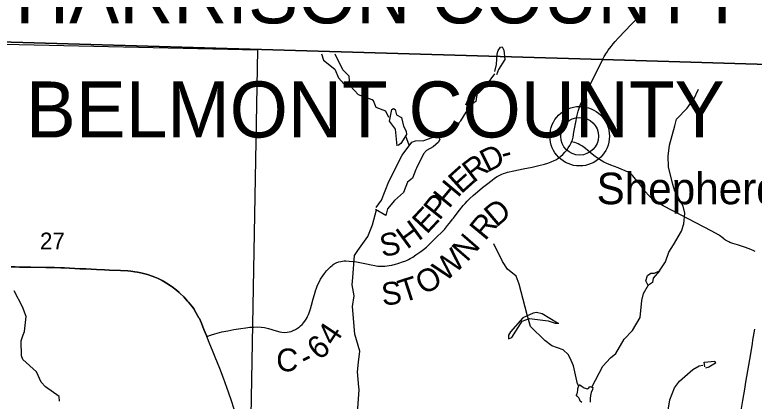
# Model space of a CAD drawing. Extents: x 0 to 34, y 0 to 22.
# Drawn here: x 6.627 to 8.476, y 15.668 to 16.635 of the extents above; entities that cross this region are included whole.
import ezdxf

# ---------------------------------------------------------------- set-up
doc = ezdxf.new("R2010")
doc.units = 0
for name, color, linetype in [('GM_X_Corporation', 7, 'Continuous'), ('GM_X_County', 7, 'Continuous'), ('GM_X_County_Road', 7, 'Continuous'), ('GM_X_County_Road_Text', 7, 'Continuous'), ('GM_X_Minor_River', 7, 'Continuous'), ('GM_X_Section_Text', 7, 'Continuous'), ('GM_X_State_Route', 7, 'Continuous'), ('GM_X_Township_Road', 7, 'Continuous'), ('GM_X_Unincorporated', 7, 'Continuous'), ('GM_X_Unincorporated_Location', 7, 'Continuous'), ('GM_X_Unincorporated_Text', 7, 'Continuous'), ('SH_Text', 7, 'Continuous')]:
    doc.layers.add(name, color=color, linetype=linetype)

msp = doc.modelspace()

# ---------------------------------------------------------------- linework, layer by layer
at = {"layer": 'GM_X_Corporation'}
for points in [[(9.4, 16.4853), (9.4, 20.4), (2.6, 20.4), (2.6, 16.6918), (3.1555, 16.6686), (3.1684, 16.6682), (4.0515, 16.6368), (4.1011, 16.6362), (4.1867, 16.6352), (4.5473, 16.6256), (4.6351, 16.6229), (5.4202, 16.5982), (6.0834, 16.5816), (6.2194, 16.578), (8.0963, 16.5226), (9.09, 16.4927)], [(9.4, 16.4853), (9.4, 20.4), (6.2895, 20.4), (6.2595, 19.6124), (6.2942, 19.6131), (6.2926, 19.1539), (6.292, 18.5898), (6.2786, 18.5898), (6.2744, 18.4654), (6.2729, 18.2077), (6.2194, 16.578), (8.0963, 16.5226), (9.09, 16.4927)], [(2.6, 16.6918), (2.6, 13.6), (9.4, 13.6), (9.4, 16.4853), (9.09, 16.4927), (8.0963, 16.5226), (6.2194, 16.578), (6.0834, 16.5816), (5.4202, 16.5982), (4.6351, 16.6229), (4.5473, 16.6256), (4.1867, 16.6352), (4.1011, 16.6362), (4.0515, 16.6368), (3.1684, 16.6682), (3.1555, 16.6686)], [(7.2336, 16.5466), (7.2151, 15.5388), (6.2098, 15.5669), (6.2277, 16.5693)]]:
    msp.add_lwpolyline(points, close=True, dxfattribs=at)
msp.add_lwpolyline([(4.5781, 13.6), (9.4, 13.6), (9.4, 16.4853), (9.09, 16.4927), (8.0963, 16.5226), (6.2194, 16.578), (6.0834, 16.5816), (5.4202, 16.5982), (4.6351, 16.6229)], dxfattribs=at)
at = {"layer": 'GM_X_County'}
msp.add_lwpolyline([(9.4, 16.4853), (9.09, 16.4927), (8.0963, 16.5226), (6.2194, 16.578), (6.0834, 16.5816), (5.4202, 16.5982), (4.6351, 16.6229), (4.5473, 16.6256), (4.1867, 16.6352), (4.1011, 16.6362), (4.0515, 16.6368), (3.1684, 16.6682), (3.1555, 16.6686), (2.6, 16.6918)], dxfattribs=at)
at = {"layer": 'GM_X_County_Road'}
for points in [[(8.0965, 16.5221), (8.097, 16.5232), (8.0989, 16.5271), (8.1005, 16.5298), (8.1022, 16.5328), (8.1047, 16.5369), (8.1071, 16.5406), (8.1107, 16.546), (8.1178, 16.5552), (8.1233, 16.5619), (8.1284, 16.5679), (8.1357, 16.5764), (8.1538, 16.5954), (8.1676, 16.6094), (8.1832, 16.6253), (8.1961, 16.6386)], [(8.018, 16.3142), (8.0192, 16.3169), (8.0211, 16.3219), (8.0229, 16.3287), (8.0251, 16.3409), (8.0287, 16.3619), (8.0334, 16.3831), (8.0359, 16.3933), (8.039, 16.4038), (8.0421, 16.4122), (8.0453, 16.4196), (8.0489, 16.4276), (8.059, 16.4469), (8.0673, 16.4629), (8.0743, 16.4769), (8.0809, 16.4897), (8.0965, 16.5221)], [(7.1071, 15.8299), (7.1187, 15.8342), (7.127, 15.8367), (7.1443, 15.841), (7.1595, 15.8441), (7.1748, 15.8471), (7.1917, 15.8497), (7.2045, 15.8517), (7.2146, 15.8527), (7.2245, 15.8534), (7.233, 15.8536), (7.2429, 15.853), (7.2508, 15.852), (7.2615, 15.8495), (7.2801, 15.8441), (7.2892, 15.8416), (7.2945, 15.8406), (7.3001, 15.84), (7.3081, 15.8404), (7.313, 15.8413), (7.3178, 15.8426), (7.3227, 15.8445), (7.3286, 15.8474), (7.3335, 15.8504), (7.3376, 15.8534), (7.3414, 15.8562), (7.3453, 15.8599), (7.3493, 15.8645), (7.3533, 15.8703), (7.355, 15.8728), (7.3578, 15.8775), (7.3589, 15.8796), (7.3615, 15.8851), (7.3632, 15.8893), (7.3665, 15.8991), (7.3686, 15.9078), (7.3726, 15.9242), (7.3758, 15.9351), (7.3787, 15.9439), (7.3811, 15.9507), (7.3841, 15.9584), (7.3875, 15.9654), (7.3916, 15.973), (7.3968, 15.9813), (7.4014, 15.9876), (7.4066, 15.994), (7.4114, 15.9992), (7.4163, 16.0042), (7.4203, 16.0077), (7.4229, 16.0097), (7.4258, 16.0116), (7.429, 16.0133), (7.4324, 16.0148), (7.4373, 16.0164), (7.4417, 16.0176), (7.4463, 16.0183), (7.4506, 16.0186), (7.4545, 16.0188), (7.4633, 16.0185), (7.4727, 16.0174), (7.4814, 16.0161), (7.5065, 16.0114), (7.5183, 16.0088), (7.5267, 16.0071), (7.5302, 16.0065), (7.5343, 16.006), (7.5385, 16.0057), (7.5421, 16.0055), (7.5525, 16.0057), (7.5581, 16.0063), (7.5632, 16.0072), (7.5693, 16.0084), (7.572, 16.0091), (7.5761, 16.0102), (7.5875, 16.0134), (7.5963, 16.0164), (7.6044, 16.0194), (7.6078, 16.0209), (7.6117, 16.0227), (7.6154, 16.0246), (7.6219, 16.0284), (7.63, 16.0337), (7.6349, 16.0372), (7.6422, 16.0423), (7.6485, 16.0472), (7.656, 16.0536), (7.6648, 16.0618), (7.6842, 16.0804), (7.6927, 16.0889), (7.701, 16.0978), (7.7091, 16.1071), (7.7173, 16.1175), (7.7216, 16.1231), (7.7236, 16.1258), (7.7302, 16.1348), (7.739, 16.1459), (7.7483, 16.1571), (7.7526, 16.1624), (7.7576, 16.1681), (7.7638, 16.1742), (7.7738, 16.1832), (7.7838, 16.192), (7.7965, 16.2021), (7.8065, 16.2102), (7.8206, 16.2212), (7.8266, 16.2255), (7.8329, 16.2297), (7.84, 16.2335), (7.8447, 16.2356), (7.8489, 16.2374), (7.8545, 16.2393), (7.8591, 16.2406), (7.8749, 16.2441), (7.898, 16.2488), (7.9206, 16.2533), (7.9375, 16.2572), (7.951, 16.2608), (7.9599, 16.2634), (7.9684, 16.2667), (7.9758, 16.27), (7.9796, 16.2719), (7.985, 16.2754), (7.9885, 16.2778), (7.9926, 16.2809), (7.997, 16.2851), (8.0026, 16.2909), (8.0078, 16.2971), (8.0109, 16.3014), (8.0145, 16.3074), (8.0171, 16.3125), (8.018, 16.3142)], [(6.618, 16.0044), (6.6273, 16.0037), (6.6387, 16.0032), (6.6667, 16.003), (6.7045, 16.0027), (6.7164, 16.0023), (6.7263, 16.0021), (6.7416, 16.0018), (6.7511, 16.0014), (6.7893, 15.9994), (6.804, 15.9987), (6.8314, 15.9974), (6.8511, 15.9966), (6.8632, 15.996), (6.8908, 15.9948), (6.909, 15.994), (6.9171, 15.9933), (6.9268, 15.9919), (6.9338, 15.9908), (6.9415, 15.9892), (6.9516, 15.9868), (6.9589, 15.9847), (6.97, 15.9807), (6.9769, 15.9781), (6.9852, 15.9745), (6.9935, 15.9704), (6.9954, 15.9694), (7.0099, 15.9609), (7.0137, 15.9584), (7.0177, 15.9558), (7.0201, 15.9541), (7.0307, 15.9459), (7.0379, 15.94), (7.0406, 15.9376), (7.0498, 15.9289), (7.059, 15.9185), (7.0612, 15.9158), (7.0692, 15.9058), (7.075, 15.8978), (7.0764, 15.8956), (7.0872, 15.8765), (7.0882, 15.8746), (7.0935, 15.8628), (7.0996, 15.8476), (7.1061, 15.8325), (7.1071, 15.8299)]]:
    msp.add_lwpolyline(points, dxfattribs=at)
at = {"layer": 'GM_X_Minor_River'}
for points in [[(7.8271, 16.4929), (7.8316, 16.5104), (7.8333, 16.537), (7.8354, 16.5453), (7.8416, 16.5534), (7.8454, 16.5543), (7.8501, 16.5464), (7.8526, 16.523), (7.8365, 16.4973), (7.8314, 16.4847)], [(7.3937, 16.5367), (7.3983, 16.5209), (7.4272, 16.4988), (7.4361, 16.4767), (7.4494, 16.4615), (7.4589, 16.4602), (7.464, 16.469), (7.4626, 16.4814), (7.4467, 16.4966), (7.4283, 16.5359)], [(7.7858, 16.4379), (7.8062, 16.4584), (7.8276, 16.4869)], [(7.5617, 16.378), (7.5542, 16.3934), (7.5308, 16.4023), (7.524, 16.4192), (7.5201, 16.4221), (7.486, 16.4343), (7.4643, 16.4576)], [(7.7546, 16.4095), (7.7672, 16.4375), (7.7835, 16.442), (7.7811, 16.4294), (7.7795, 16.4173), (7.7623, 16.4059), (7.7577, 16.4062)], [(8.239, 15.9941), (8.2544, 16.0161), (8.2622, 16.0405), (8.2743, 16.0593), (8.2944, 16.0935), (8.3001, 16.1114), (8.3025, 16.138), (8.2979, 16.1557), (8.2773, 16.1935), (8.2724, 16.2096), (8.2615, 16.2541), (8.2605, 16.2809), (8.2644, 16.3083), (8.2774, 16.3566), (8.2819, 16.3738), (8.3082, 16.4013), (8.3204, 16.4182), (8.3237, 16.4221), (8.3364, 16.4485)], [(7.7092, 16.3366), (7.7422, 16.3695), (7.7558, 16.391), (7.7702, 16.4095)], [(7.5831, 16.3065), (7.5787, 16.3488), (7.5639, 16.3686), (7.57, 16.3975), (7.5738, 16.3998), (7.5776, 16.3977), (7.5813, 16.3845), (7.5936, 16.3772), (7.5987, 16.3561), (7.6054, 16.3434), (7.6064, 16.3347), (7.5917, 16.3128), (7.5857, 16.3077)], [(7.6131, 16.3083), (7.605, 16.3309)], [(7.5301, 16.1527), (7.5434, 16.1704), (7.562, 16.2171), (7.5958, 16.2833), (7.6193, 16.316), (7.6284, 16.3196), (7.6496, 16.3201), (7.6707, 16.3274), (7.6874, 16.3282), (7.6894, 16.3237), (7.6865, 16.3156), (7.6731, 16.3044), (7.6566, 16.2949), (7.6492, 16.2864), (7.6311, 16.2512), (7.6293, 16.2473), (7.621, 16.2256), (7.6087, 16.2162), (7.5991, 16.1899), (7.576, 16.17), (7.5587, 16.1488), (7.5548, 16.1328), (7.5287, 16.1478)], [(7.4834, 15.6382), (7.4882, 15.6967), (7.4869, 15.7027), (7.4837, 15.7417), (7.4862, 15.7656), (7.4894, 15.7926), (7.477, 15.8355), (7.4713, 15.9048), (7.4752, 15.9318), (7.4708, 15.9593), (7.4719, 15.9775), (7.4763, 16.0322), (7.4844, 16.0449), (7.5098, 16.0795), (7.5212, 16.109), (7.531, 16.1467)], [(8.0373, 15.7058), (8.0341, 15.7109), (8.0239, 15.7565), (8.0159, 15.7753), (8.0107, 15.785), (7.9979, 15.7965), (7.9696, 15.8065), (7.9526, 15.8201), (7.9161, 15.8545), (7.9079, 15.8842), (7.8879, 15.9603), (7.8802, 15.9806), (7.8586, 15.9979), (7.8463, 16.0177), (7.8245, 16.0612)], [(8.2107, 15.957), (8.205, 15.9687), (8.2093, 15.9824), (8.2175, 15.9879), (8.2266, 15.9885), (8.239, 15.9941), (8.2235, 15.976), (8.2215, 15.9645), (8.2112, 15.9578)], [(8.0701, 15.7028), (8.0972, 15.7552), (8.1165, 15.7765), (8.1299, 15.7874), (8.1507, 15.8227), (8.1718, 15.8448), (8.1908, 15.8771), (8.1948, 15.92), (8.1986, 15.9375), (8.2117, 15.9586)], [(6.7384, 15.6679), (6.7374, 15.68), (6.7034, 15.7036), (6.6929, 15.7155), (6.6809, 15.7413), (6.6464, 15.772), (6.6436, 15.7811), (6.6427, 15.8186), (6.6473, 15.8338), (6.6513, 15.8423), (6.655, 15.8799), (6.6461, 15.9039), (6.625, 15.944)], [(7.9843, 15.8632), (7.9454, 15.8862), (7.9316, 15.8901), (7.9233, 15.8884), (7.8974, 15.8764), (7.866, 15.8416), (7.8612, 15.8328), (7.861, 15.8241), (7.8693, 15.8269), (7.8957, 15.8677), (7.9138, 15.8745), (7.9606, 15.8691), (7.9782, 15.8631), (7.9873, 15.8629)], [(8.2594, 15.6354), (8.2646, 15.6715), (8.2769, 15.701), (8.2894, 15.7183), (8.3221, 15.7468), (8.3386, 15.7566), (8.3477, 15.7584)], [(8.3527, 15.7535), (8.3509, 15.7656), (8.3771, 15.7681), (8.3791, 15.7633), (8.3626, 15.7526), (8.3539, 15.7505)], [(8.0446, 15.6642), (8.0407, 15.6683), (8.0391, 15.6731), (8.0371, 15.6761), (8.0329, 15.6802), (8.0309, 15.6836), (8.0328, 15.6859), (8.0338, 15.6901), (8.0348, 15.6954), (8.0347, 15.6999), (8.0385, 15.7086)], [(8.0385, 15.7086), (8.0394, 15.7084), (8.0452, 15.7044), (8.051, 15.7015), (8.0552, 15.6997), (8.0579, 15.699), (8.0594, 15.6998), (8.062, 15.7017), (8.0646, 15.7044), (8.0719, 15.7023), (8.0716, 15.6974), (8.0683, 15.6897), (8.0666, 15.6825), (8.0653, 15.6745), (8.0654, 15.6696), (8.0659, 15.6654)]]:
    msp.add_lwpolyline(points, dxfattribs=at)
at = {"layer": 'GM_X_State_Route'}
for points in [[(7.1071, 15.8299), (7.1061, 15.8325), (7.0996, 15.8476), (7.0935, 15.8628), (7.0882, 15.8746), (7.0872, 15.8765), (7.0764, 15.8956), (7.075, 15.8978), (7.0692, 15.9058), (7.0612, 15.9158), (7.059, 15.9185), (7.0498, 15.9289), (7.0406, 15.9376), (7.0379, 15.94), (7.0307, 15.9459), (7.0201, 15.9541), (7.0177, 15.9558), (7.0137, 15.9584), (7.0099, 15.9609), (6.9954, 15.9694), (6.9935, 15.9704), (6.9852, 15.9745), (6.9769, 15.9781), (6.97, 15.9807), (6.9589, 15.9847), (6.9516, 15.9868), (6.9415, 15.9892), (6.9338, 15.9908), (6.9268, 15.9919), (6.9171, 15.9933), (6.909, 15.994), (6.8908, 15.9948), (6.8632, 15.996), (6.8511, 15.9966), (6.8314, 15.9974), (6.804, 15.9987), (6.7893, 15.9994), (6.7511, 16.0014), (6.7416, 16.0018), (6.7263, 16.0021), (6.7164, 16.0023), (6.7045, 16.0027), (6.6667, 16.003), (6.6387, 16.0032), (6.6273, 16.0037), (6.618, 16.0044)], [(7.1754, 15.6483), (7.1679, 15.6709), (7.1571, 15.7021), (7.1487, 15.7254), (7.1392, 15.7495), (7.1276, 15.7779), (7.1209, 15.7951), (7.1146, 15.8105), (7.1071, 15.8299)]]:
    msp.add_lwpolyline(points, dxfattribs=at)
at = {"layer": 'GM_X_Township_Road'}
for points in [[(8.478, 16.0421), (8.4752, 16.0437), (8.4676, 16.0471), (8.4537, 16.0524), (8.4341, 16.0587), (8.422, 16.0626), (8.42, 16.0633), (8.4152, 16.0652), (8.4123, 16.0665), (8.4087, 16.0685), (8.404, 16.0711), (8.4015, 16.0727), (8.3999, 16.074), (8.3951, 16.0781), (8.3925, 16.0801), (8.3887, 16.0827), (8.3864, 16.0841), (8.3792, 16.0883), (8.368, 16.0942), (8.351, 16.1031), (8.3107, 16.1237), (8.2911, 16.1339), (8.2725, 16.1439), (8.2483, 16.157), (8.2399, 16.1615), (8.2349, 16.1643), (8.2302, 16.1674), (8.2258, 16.1704), (8.2212, 16.1743), (8.2167, 16.178), (8.2115, 16.1831), (8.2039, 16.1919), (8.1989, 16.1982), (8.1944, 16.2041), (8.1895, 16.211), (8.1874, 16.2137), (8.1835, 16.2185), (8.176, 16.2274), (8.1719, 16.2317), (8.1694, 16.2341), (8.1659, 16.2371), (8.1623, 16.2395), (8.1594, 16.2413), (8.1564, 16.2429), (8.1516, 16.2452), (8.1452, 16.2477), (8.1357, 16.2513), (8.1177, 16.2582), (8.1076, 16.2626), (8.1, 16.2661), (8.0928, 16.2701), (8.0886, 16.2727), (8.0808, 16.278), (8.078, 16.2803), (8.0707, 16.2861), (8.0601, 16.2948), (8.0539, 16.2998), (8.047, 16.305), (8.0448, 16.3067), (8.0433, 16.3076), (8.0399, 16.3095), (8.0357, 16.3117), (8.0311, 16.3134), (8.0271, 16.3147), (8.0262, 16.315), (8.0192, 16.3169)], [(8.482, 15.5582), (8.4752, 15.5664), (8.4713, 15.5711), (8.4649, 15.5806), (8.4594, 15.5885), (8.4549, 15.5971), (8.4477, 15.6142), (8.4455, 15.6202), (8.4443, 15.6256), (8.4439, 15.6283), (8.4436, 15.6354), (8.4442, 15.6495), (8.4473, 15.6697), (8.4521, 15.6979), (8.4549, 15.7153), (8.4622, 15.7581), (8.4648, 15.772), (8.4673, 15.7865), (8.4714, 15.8126), (8.4728, 15.8206), (8.4757, 15.839), (8.4771, 15.8484)]]:
    msp.add_lwpolyline(points, dxfattribs=at)
at = {"layer": 'GM_X_Unincorporated'}
for radius in [0.0744, 0.0472]:
    msp.add_circle((8.0393, 16.3308), radius, dxfattribs=at)
at = {"layer": 'GM_X_Unincorporated_Location'}
msp.add_line((8.0393, 16.3308), (8.0393, 16.3308), dxfattribs=at)

# ---------------------------------------------------------------- texts
at = {"layer": 'GM_X_County_Road_Text'}
for s, rotation, p in [('D', 26.6628, (7.8082, 16.2393)), ('R', 37.5272, (7.7736, 16.2124)), ('-', 15.0983, (7.85, 16.2607)), ('E', 41.9531, (7.7429, 16.1847)), ('H', 50.2467, (7.7124, 16.1479)), ('P', 51.1988, (7.6885, 16.1182)), ('D', 40.286, (7.8309, 16.1013)), ('E', 46.9861, (7.6566, 16.0837)), ('R', 50.3673, (7.803, 16.0673)), ('H', 36.2141, (7.6075, 16.0464)), ('S', 11.4562, (7.5456, 16.028)), ('N', 49.0603, (7.7578, 16.014)), ('W', 41.6291, (7.703, 15.9645)), ('O', 29.9923, (7.6495, 15.9322)), ('T', 17.9775, (7.5972, 15.9138)), ('S', 6.1891, (7.5466, 15.907)), ('4', 56.2529, (7.4259, 15.8037)), ('6', 40.5621, (7.388, 15.7682)), ('C', 0.8938, (7.2811, 15.7423)), ('-', 26.1655, (7.3541, 15.7494))]:
    msp.add_text(s, height=0.0568, rotation=rotation, dxfattribs=at).set_placement(p)
at = {"layer": 'GM_X_Section_Text'}
msp.add_text('27', height=0.04186, rotation=0, dxfattribs=at).set_placement((6.6896, 16.0478))
at = {"layer": 'GM_X_Unincorporated_Text'}
msp.add_text('Shepherdstown', height=0.078977, rotation=0, dxfattribs=at).set_placement((8.0816, 16.1606))
at = {"layer": 'SH_Text'}
for s, p in [('HARRISON COUNTY', (6.6276, 16.6131)), ('BELMONT COUNTY', (6.6543, 16.3277))]:
    msp.add_text(s, height=0.14, dxfattribs=at).set_placement(p)

doc.saveas('drawing.dxf')
